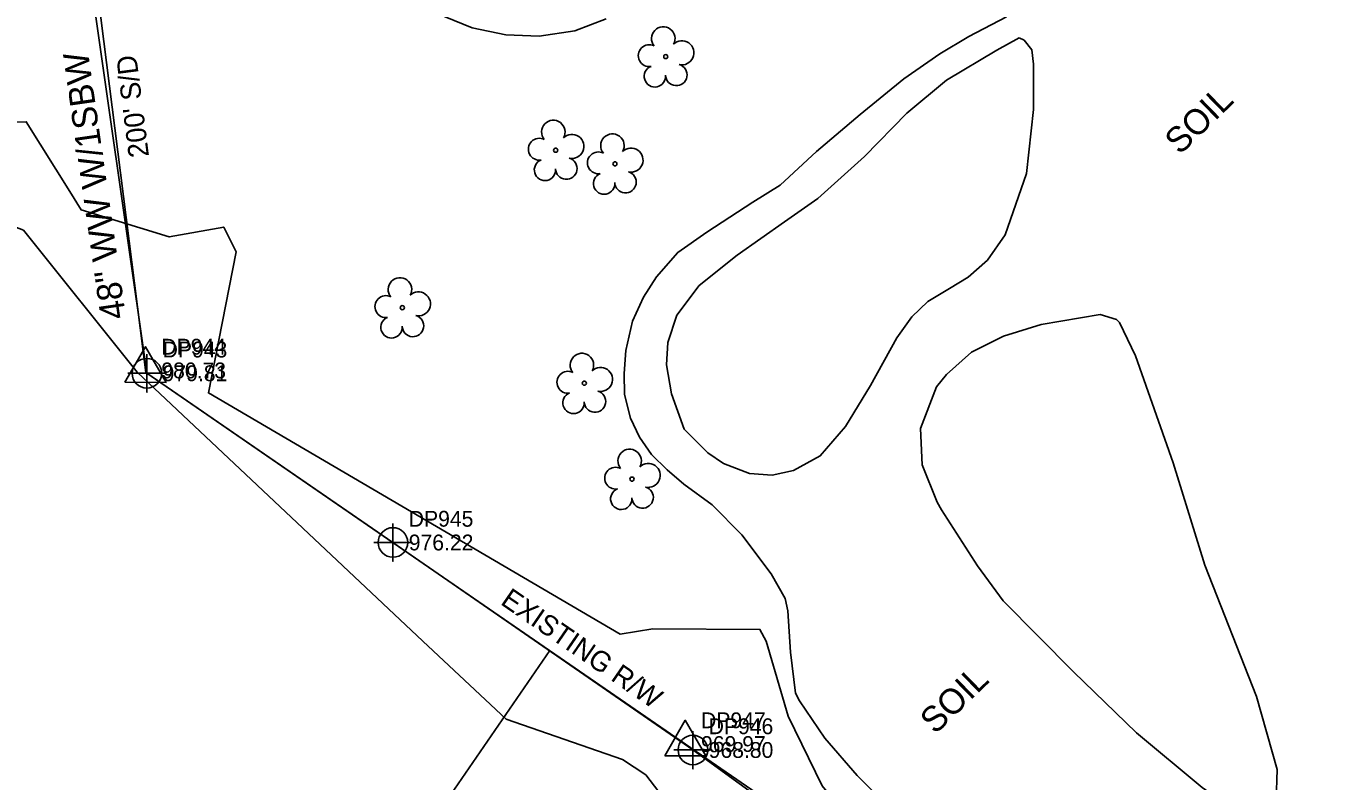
# Model space of a CAD drawing. Extents: x 1182322 to 1186765, y 572295 to 575411.
# Drawn here: x 1184850.6 to 1185055.2, y 574250.6 to 574370 of the extents above; entities that cross this region are included whole.
import ezdxf

# ---------------------------------------------------------------- set-up
doc = ezdxf.new("R2010")
doc.units = 0
for name, color, linetype in [('Exist Other Culture Fence Line', 7, 'Continuous'), ('Exist Other Culture Fence Line Cogo Elevation', 7, 'Continuous'), ('Exist Other Culture Fence Line Cogo Number', 7, 'Continuous'), ('Exist Other Culture Fence Line Cogo Point CELL', 7, 'Continuous'), ('Exist Other Culture Fence Line Text', 7, 'Continuous'), ('Exist Right of Way Line', 7, 'Continuous'), ('Exist Right of Way Line Text', 7, 'Continuous'), ('Exist Right of Way Monument CELL', 7, 'Continuous'), ('Exist Right of Way Monument Cogo Elevation', 7, 'Continuous'), ('Exist Right of Way Monument Cogo Number', 7, 'Continuous'), ('Exist Right of Way Width CELL', 7, 'Continuous'), ('Exist Roads Soil', 7, 'Continuous'), ('Exist Roads Soil Text', 7, 'Continuous'), ('Exist Vegetation Tree CELL', 7, 'Continuous'), ('Exist Vegetation Woods Line', 7, 'Continuous')]:
    doc.layers.add(name, color=color, linetype=linetype)

msp = doc.modelspace()

# ---------------------------------------------------------------- linework, layer by layer
at = {"layer": 'Exist Other Culture Fence Line'}
msp.add_lwpolyline([(1184859.89, 574383.59), (1184869.68, 574315.09), (1184908.6, 574288.34), (1184956.03, 574255.54), (1185009.07, 574217.02), (1185046.56, 574193.02), (1185093.48, 574162.62), (1185152.72, 574124.64), (1185217.54, 574090.13), (1185270.37, 574062.3), (1185320.4, 574038.84), (1185375.89, 574014.29), (1185431.73, 573992.44), (1185491.11, 573971.52), (1185538.71, 573956.46), (1185576.16, 573944.72), (1185627.61, 573931.32)], dxfattribs=at)
at = {"layer": 'Exist Other Culture Fence Line Cogo Point CELL'}
for points in [[(1184869.68, 574318.09), (1184869.68, 574312.09), (1184869.68, 574315.09), (1184872.68, 574315.09), (1184866.68, 574315.09)], [(1184908.6, 574291.34), (1184908.6, 574285.34), (1184908.6, 574288.34), (1184911.6, 574288.34), (1184905.6, 574288.34)], [(1184956.03, 574258.54), (1184956.03, 574252.54), (1184956.03, 574255.54), (1184959.03, 574255.54), (1184953.03, 574255.54)]]:
    msp.add_lwpolyline(points, dxfattribs=at)
for centre in [(1184869.68, 574315.09), (1184908.6, 574288.34), (1184956.03, 574255.54)]:
    msp.add_circle(centre, 2.34, dxfattribs=at)
at = {"layer": 'Exist Right of Way Line'}
for p, q in [((1184855.71, 574424.45), (1184869.51, 574315.23)), ((1184869.51, 574315.23), (1184990.96, 574231.63))]:
    msp.add_line(p, q, dxfattribs=at)
at = {"layer": 'Exist Right of Way Monument CELL'}
for p, q in [((1184869.47, 574315.54), (1184869.47, 574315.54)), ((1184954.82, 574256.48), (1184954.82, 574256.48))]:
    msp.add_line(p, q, dxfattribs=at)
for points in [[(1184866.22, 574313.66), (1184869.47, 574319.29), (1184872.71, 574313.65)], [(1184951.57, 574254.59), (1184954.82, 574260.23), (1184958.07, 574254.59)]]:
    msp.add_lwpolyline(points, close=True, dxfattribs=at)
at = {"layer": 'Exist Right of Way Width CELL'}
msp.add_line((1184933.4, 574271.25), (1184913.61, 574242.49), dxfattribs=at)
at = {"layer": 'Exist Roads Soil'}
for points in [[(1184912.33, 574373.27), (1184921.13, 574369.7), (1184926.47, 574368.61), (1184931.74, 574368.36), (1184937.36, 574369.22), (1184942.34, 574371.11)], [(1185005.63, 574371.44), (1184999.65, 574368.33), (1184995.07, 574365.59), (1184989.4, 574361.66), (1184982.46, 574356), (1184975.59, 574350.15), (1184969.81, 574344.81), (1184965.51, 574342.16), (1184958.24, 574337.41), (1184953.65, 574334.19), (1184950.26, 574330.36), (1184948.23, 574327.14), (1184946.49, 574323.31), (1184945.44, 574318.68), (1184945.17, 574315.07), (1184945.24, 574311.74), (1184946.19, 574307.97), (1184947.59, 574304.98), (1184949.51, 574302.23), (1184951.98, 574299.8), (1184954.61, 574297.55), (1184959.07, 574294.29), (1184963.76, 574289.57), (1184968.42, 574283.4), (1184970.6, 574279.46), (1184971.05, 574277.54), (1184971.47, 574271), (1184972.28, 574264.51), (1184972.9, 574263.32)], [(1185007.65, 574368.13), (1185004.08, 574366.15), (1184996.16, 574361.44), (1184989.88, 574356.2), (1184983.17, 574349.38), (1184975.79, 574342.7), (1184970.53, 574339.02), (1184963.04, 574333.76), (1184957.05, 574328.94), (1184953.48, 574324.28), (1184952.08, 574319.93), (1184951.88, 574316.42), (1184952.66, 574311.86), (1184954.66, 574306.27), (1184958.42, 574302.53), (1184960.88, 574300.85), (1184965, 574299.24), (1184968.55, 574298.97), (1184971.93, 574299.73), (1184976.18, 574302.02), (1184980.18, 574306.66), (1184984.13, 574313.14), (1184988.3, 574320.71), (1184990.67, 574324.02), (1184993.18, 574326.42), (1184996.61, 574328.51), (1184999.56, 574330.26), (1185002.62, 574332.95), (1185005.39, 574336.98), (1185008.81, 574346.68), (1185009.91, 574356.79), (1185009.92, 574363.94), (1185009.61, 574366.21), (1185008.43, 574367.73), (1185007.65, 574368.13)], [(1185062.16, 574360.06), (1185065.91, 574347.41), (1185069.64, 574328.27), (1185075.55, 574291.84), (1185079.52, 574269.07), (1185081.94, 574249.16), (1185077.95, 574221.35), (1185076.01, 574217.03), (1185072.78, 574213.71), (1185069.19, 574211.78), (1185064.02, 574211.19), (1185055.27, 574213.46), (1185047.81, 574216.03), (1185039.3, 574217.37), (1185030.38, 574219.02), (1185023.85, 574221.52), (1185015.98, 574225.4), (1185010.87, 574228.83), (1185006.16, 574232.07), (1184998.08, 574237.88), (1184989.46, 574244.11), (1184982, 574251.53), (1184976.91, 574257.41), (1184972.9, 574263.32)], [(1184995.37, 574293.49), (1184994.67, 574294.7), (1184992.3, 574300.6), (1184992.01, 574306.37), (1184994.56, 574312.95), (1184996.16, 574314.87), (1185000.07, 574318.43), (1185005.15, 574320.93), (1185011.12, 574322.78), (1185020.45, 574324.39), (1185023.04, 574323.57), (1185023.5, 574323.09)], [(1185023.5, 574323.09), (1185026.01, 574317.83), (1185031.96, 574300.93), (1185036.97, 574284.78), (1185045.17, 574263.99), (1185048.41, 574252.43), (1185048.25, 574247.5), (1185046.93, 574245.05), (1185045.32, 574244.19), (1185043.66, 574244.68), (1185036.55, 574249.6), (1185026.16, 574258.23), (1185016.22, 574267.91), (1185005.09, 574279.14), (1185001.06, 574284.67), (1184995.37, 574293.49)]]:
    msp.add_lwpolyline(points, dxfattribs=at)
at = {"layer": 'Exist Vegetation Tree CELL'}
for p, q in [((1184951.74, 574365.15), (1184951.74, 574365.15)), ((1184934.34, 574350.35), (1184934.34, 574350.35)), ((1184943.7, 574348.2), (1184943.7, 574348.2)), ((1184910.08, 574325.47), (1184910.08, 574325.47)), ((1184938.87, 574313.52), (1184938.87, 574313.52)), ((1184946.41, 574298.36), (1184946.41, 574298.36))]:
    msp.add_line(p, q, dxfattribs=at)
for centre in [(1184951.74, 574365.15), (1184934.34, 574350.35), (1184943.7, 574348.2), (1184910.08, 574325.47), (1184938.87, 574313.52), (1184946.41, 574298.36)]:
    msp.add_circle(centre, 0.326, dxfattribs=at)
for centre, radius, start, end in [((1184951.35, 574368.02), 1.86, 330.1651, 219.7134), ((1184949.13, 574365.3), 1.73, 62.6636, 279.3457), ((1184954.29, 574365.74), 1.9, 257.1011, 134.1999), ((1184950.03, 574362.03), 1.69, 111.5671, 6.231), ((1184953.41, 574362.25), 1.7, 181.2822, 74.56), ((1184933.96, 574353.23), 1.86, 330.1651, 219.7134), ((1184936.89, 574350.94), 1.9, 257.1011, 134.1999), ((1184943.31, 574351.07), 1.86, 330.1651, 219.7134), ((1184931.74, 574350.51), 1.73, 62.6636, 279.3457), ((1184946.25, 574348.79), 1.9, 257.1011, 134.1999), ((1184932.64, 574347.23), 1.69, 111.5671, 6.231), ((1184936.01, 574347.45), 1.7, 181.2822, 74.56), ((1184941.09, 574348.35), 1.73, 62.6636, 279.3457), ((1184941.99, 574345.08), 1.69, 111.5671, 6.231), ((1184945.37, 574345.3), 1.7, 181.2822, 74.56), ((1184909.7, 574328.35), 1.86, 330.1651, 219.7134), ((1184907.48, 574325.63), 1.73, 62.6636, 279.3457), ((1184912.63, 574326.06), 1.9, 257.1011, 134.1999), ((1184911.76, 574322.57), 1.7, 181.2822, 74.56), ((1184908.38, 574322.35), 1.69, 111.5671, 6.231), ((1184938.48, 574316.39), 1.86, 330.1651, 219.7134), ((1184941.42, 574314.11), 1.9, 257.1011, 134.1999), ((1184936.26, 574313.67), 1.73, 62.6636, 279.3457), ((1184937.16, 574310.4), 1.69, 111.5671, 6.231), ((1184940.54, 574310.62), 1.7, 181.2822, 74.56), ((1184946.03, 574301.23), 1.86, 330.1651, 219.7134), ((1184943.81, 574298.51), 1.73, 62.6636, 279.3457), ((1184948.96, 574298.95), 1.9, 257.1011, 134.1999), ((1184944.71, 574295.24), 1.69, 111.5671, 6.231), ((1184948.08, 574295.46), 1.7, 181.2822, 74.56)]:
    msp.add_arc(centre, radius, start, end, dxfattribs=at)
at = {"layer": 'Exist Vegetation Woods Line'}
for points in [[(1184956.49, 574241.28), (1184948.61, 574251.61), (1184944.9, 574254.04), (1184926.51, 574260.39), (1184913.34, 574272.76), (1184868.17, 574315.29), (1184850.16, 574337.71), (1184843.38, 574340.29), (1184841.79, 574340.29), (1184841.92, 574350.63), (1184844.82, 574354.69), (1184850.62, 574354.85), (1184857.48, 574343.82), (1184859.28, 574340.94), (1184873.23, 574336.64), (1184881.84, 574338.2), (1184883.81, 574334.29), (1184879.43, 574311.99), (1184944.53, 574273.83), (1184949.68, 574274.69), (1184966.63, 574274.59), (1184967.6, 574272.76), (1184971.1, 574260.9)], [(1184971.1, 574260.9), (1184976.49, 574249.89), (1184988.52, 574235.32), (1184997.52, 574226.89), (1185014.56, 574214.53), (1185026.43, 574206.07), (1185030.8, 574200.92), (1185036, 574194.71), (1185044.77, 574188.89), (1185065.56, 574179.08)]]:
    msp.add_lwpolyline(points, dxfattribs=at)

# ---------------------------------------------------------------- texts
at = {"layer": 'Exist Other Culture Fence Line Cogo Elevation'}
for s, p in [('979.81', (1184872.18, 574313.84)), ('976.22', (1184911.1, 574287.09)), ('968.80', (1184958.53, 574254.29))]:
    msp.add_text(s, height=2.5, dxfattribs=at).set_placement(p)
at = {"layer": 'Exist Other Culture Fence Line Cogo Number'}
for s, p in [('DP943', (1184872.18, 574317.59)), ('DP945', (1184911.1, 574290.84)), ('DP946', (1184958.53, 574258.04))]:
    msp.add_text(s, height=2.5, dxfattribs=at).set_placement(p)
at = {"layer": 'Exist Other Culture Fence Line Text'}
msp.add_text('48" WW W/1SBW', height=4, rotation=98.1327, dxfattribs=at).set_placement((1184866.4, 574323.89))
at = {"layer": 'Exist Right of Way Line Text'}
for s, rotation, p in [("200' S/D", 97.2023, (1184870.03, 574349.4)), ('EXISTING R/W', 325.4598, (1184925.45, 574278.67))]:
    msp.add_text(s, height=3.2, rotation=rotation, dxfattribs=at).set_placement(p)
at = {"layer": 'Exist Right of Way Monument Cogo Elevation'}
for s, p in [('980.73', (1184871.97, 574314.29)), ('969.97', (1184957.32, 574255.23))]:
    msp.add_text(s, height=2.5, dxfattribs=at).set_placement(p)
at = {"layer": 'Exist Right of Way Monument Cogo Number'}
for s, p in [('DP944', (1184871.97, 574318.04)), ('DP947', (1184957.32, 574258.98))]:
    msp.add_text(s, height=2.5, dxfattribs=at).set_placement(p)
at = {"layer": 'Exist Roads Soil Text'}
for p in [(1185033.04, 574349.5), (1184994.35, 574257.89)]:
    msp.add_text('SOIL', height=4, rotation=44.2318, dxfattribs=at).set_placement(p)

doc.saveas('drawing.dxf')
